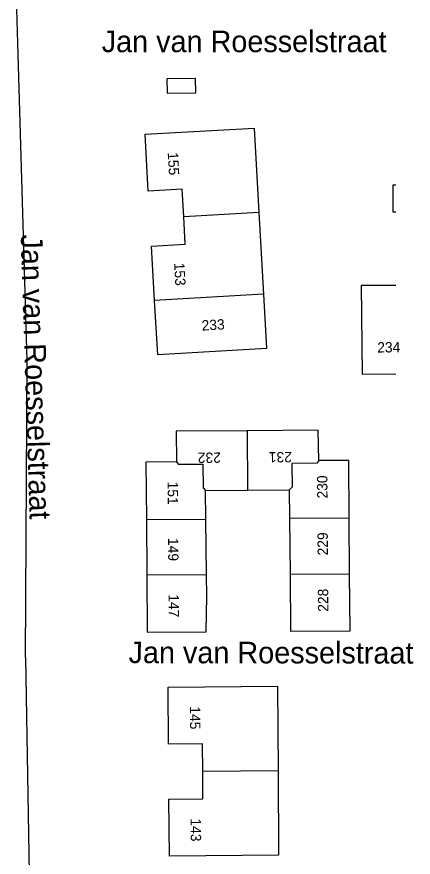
# Model space of a CAD drawing. Extents: x 131000 to 133013, y 393000 to 396501.
# Drawn here: x 132956 to 133002, y 394758.4 to 394855.9 of the extents above; entities that cross this region are included whole.
import ezdxf

# ---------------------------------------------------------------- set-up
doc = ezdxf.new("R2010")
doc.units = 0
for name, color, linetype in [('gg-anno-openbare ruimte label', 7, 'Continuous'), ('gg-bbg-lage trafo', 7, 'Continuous'), ('gg-knt-plantopografie kant verharding', 7, 'Continuous'), ('gt-anno-plantopografie huisnummer', 7, 'Continuous'), ('gt-bbg-plantopografie pand', 7, 'Continuous'), ('gt-bbg-plantopografie tussenscheiding', 7, 'Continuous')]:
    doc.layers.add(name, color=color, linetype=linetype)

msp = doc.modelspace()

# ---------------------------------------------------------------- linework, layer by layer
at = {"layer": 'gg-bbg-lage trafo'}
msp.add_lwpolyline([(132976.763, 394848.714), (132973.419, 394848.674), (132973.457, 394847.005), (132976.794, 394847.074), (132976.763, 394848.714)], dxfattribs=at)
at = {"layer": 'gg-knt-plantopografie kant verharding'}
for points in [[(132957.027, 394781.53), (132957.214, 394815.992), (132956.008, 394856.745)], [(132957.027, 394781.53), (132957.836, 394733.705), (132958.168, 394721.915), (132966.203, 394722.052), (132971.998, 394722.126), (133000, 394721.343)]]:
    msp.add_lwpolyline(points, dxfattribs=at)
at = {"layer": 'gt-bbg-plantopografie pand'}
for p, q in [((132984.117, 394833.181), (132984.656, 394823.696)), ((132982.758, 394807.857), (132974.511, 394807.798)), ((132974.511, 394807.798), (132974.536, 394804.238)), ((132977.931, 394800.923), (132982.788, 394800.962)), ((132977.966, 394797.593), (132977.931, 394800.923)), ((132982.788, 394800.962), (132987.645, 394801.002)), ((132987.645, 394801.002), (132987.674, 394797.663)), ((132971.056, 394797.543), (132971.105, 394791.143)), ((132978.033, 394791.193), (132977.966, 394797.593)), ((132987.674, 394797.663), (132987.732, 394791.158)), ((132994.653, 394791.205), (132994.606, 394797.714)), ((132987.732, 394791.158), (132987.783, 394784.594))]:
    msp.add_line(p, q, dxfattribs=at)
for points in [[(132975.389, 394832.681), (132975.209, 394835.871), (132971.279, 394835.645), (132970.901, 394842.245), (132983.561, 394842.969), (132984.117, 394833.181)], [(133000, 394836.347), (132999.656, 394836.346), (132999.679, 394833.253), (133000, 394833.255)], [(132972.016, 394822.972), (132971.655, 394829.279), (132975.568, 394829.503), (132975.389, 394832.681)], [(133000, 394824.716), (132995.979, 394824.694), (132996.094, 394814.414), (133000, 394814.444)], [(132984.656, 394823.696), (132985.014, 394817.392), (132972.377, 394816.666), (132972.016, 394822.972)], [(132991.066, 394804.387), (132991.004, 394807.915), (132982.758, 394807.857)], [(132974.536, 394804.238), (132971.005, 394804.218), (132971.056, 394797.543)], [(132994.606, 394797.714), (132994.557, 394804.412), (132991.066, 394804.387)], [(132971.105, 394791.143), (132971.156, 394784.475), (132978.003, 394784.524)], [(132978.003, 394784.524), (132978.059, 394788.675), (132978.033, 394791.193)], [(132987.783, 394784.594), (132994.701, 394784.644), (132994.653, 394791.205)], [(132977.596, 394768.34), (132977.571, 394771.535), (132973.634, 394771.506), (132973.586, 394778.116), (132986.267, 394778.207), (132986.338, 394768.403)], [(132986.338, 394768.403), (132986.409, 394758.599), (132973.728, 394758.506), (132973.68, 394765.116), (132977.621, 394765.145), (132977.596, 394768.34)]]:
    msp.add_lwpolyline(points, dxfattribs=at)
at = {"layer": 'gt-bbg-plantopografie tussenscheiding'}
for p, q in [((132984.117, 394833.181), (132975.389, 394832.681)), ((132984.656, 394823.696), (132972.016, 394822.972)), ((132982.758, 394807.857), (132982.788, 394800.962)), ((132991.066, 394804.387), (132990.837, 394804.087)), ((132971.056, 394797.543), (132977.966, 394797.593)), ((132994.606, 394797.714), (132987.674, 394797.663)), ((132971.105, 394791.143), (132978.033, 394791.193)), ((132994.653, 394791.205), (132987.732, 394791.158)), ((132986.338, 394768.403), (132977.596, 394768.34))]:
    msp.add_line(p, q, dxfattribs=at)
for points in [[(132974.536, 394804.238), (132974.731, 394803.97), (132977.609, 394803.991), (132977.629, 394801.229), (132977.931, 394800.923)], [(132990.837, 394804.087), (132987.959, 394804.066), (132987.979, 394801.296), (132987.645, 394801.002)]]:
    msp.add_lwpolyline(points, dxfattribs=at)

# ---------------------------------------------------------------- texts
at = {"layer": 'gg-anno-openbare ruimte label'}
msp.add_text('Jan van Roesselstraat', height=2.5, dxfattribs=at).set_placement((132965.868, 394851.773))
for rotation, p in [(271.8, (132956.467, 394830.595)), (359.9, (132968.984, 394780.895))]:
    msp.add_text('Jan van Roesselstraat', height=2.5, rotation=rotation, dxfattribs=at).set_placement(p)
at = {"layer": 'gt-anno-plantopografie huisnummer'}
for s, rotation, p in [('155', 273.27026, (132973.526, 394840.135)), ('153', 273.27026, (132974.271, 394827.315)), ('233', 3.28637, (132977.505, 394819.465)), ('234', 0.41962, (132997.862, 394816.928)), ('232', 180.40348, (132979.701, 394805.334)), ('231', 180.40348, (132987.948, 394805.393)), ('230', 90.40348, (132992.088, 394799.996)), ('151', 270.40348, (132973.524, 394801.947)), ('149', 270.40348, (132973.573, 394795.41)), ('229', 90.40348, (132992.136, 394793.393)), ('228', 90.40348, (132992.184, 394786.858)), ('147', 270.40348, (132973.623, 394788.876)), ('145', 270.41962, (132976.102, 394775.878)), ('143', 270.41962, (132976.196, 394762.878))]:
    msp.add_text(s, height=1.2, rotation=rotation, dxfattribs=at).set_placement(p)

doc.saveas('drawing.dxf')
